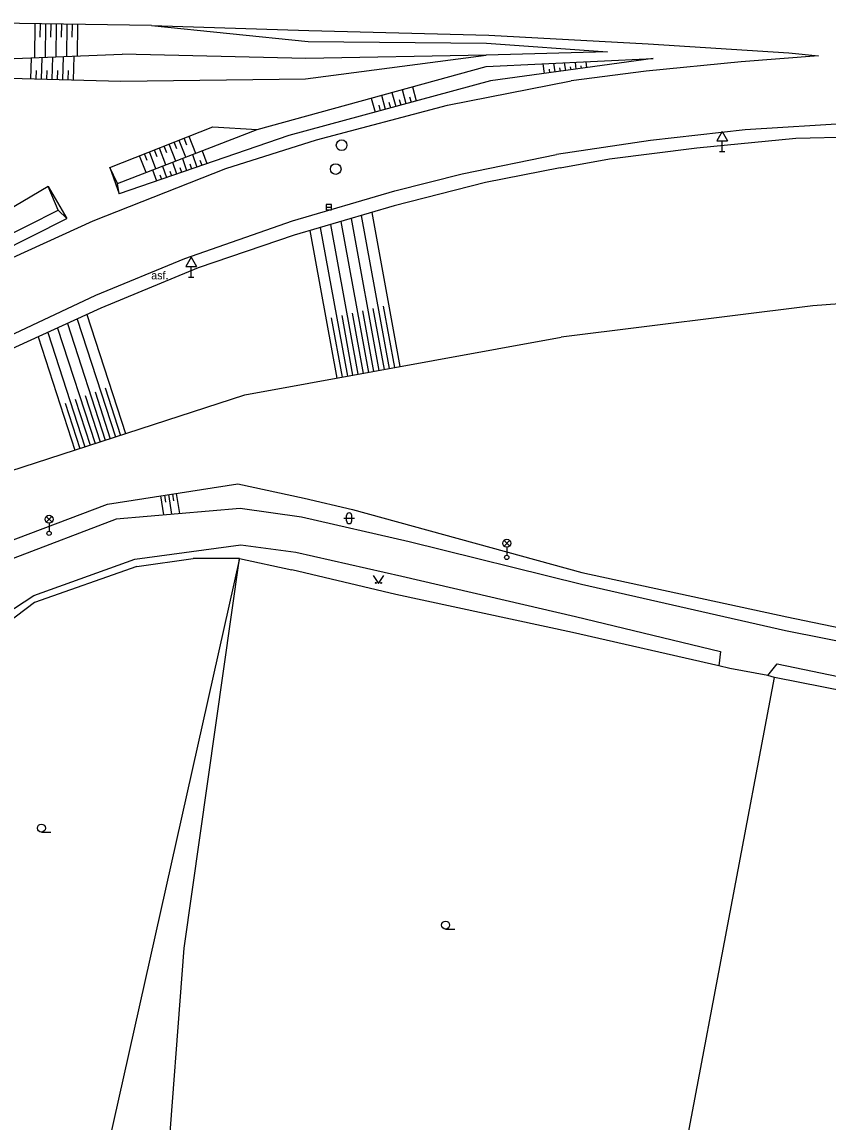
# Model space of a CAD drawing. Extents: x -737812 to -729375, y -1123000 to -1115500.
# Drawn here: x -735750.1 to -735674.5, y -1118213.3 to -1118110.2 of the extents above; entities that cross this region are included whole.
import ezdxf

# ---------------------------------------------------------------- set-up
doc = ezdxf.new("R2010")
doc.units = 0
for name, color, linetype in [('Doplněk polohopisu', 7, 'Continuous'), ('Doplňkové značky', 7, 'Continuous'), ('Hranice - ploty_ zdi', 7, 'Continuous'), ('Hranice parcel a úz_ celk', 7, 'Continuous'), ('Komunikace', 7, 'Continuous'), ('Pomocné popisy', 7, 'Continuous'), ('Povr_ zn_ inž_ sítí - el_', 7, 'Continuous'), ('Povr_ zn_ inž_ sítí - kan_', 7, 'Continuous'), ('Výškopis', 7, 'Continuous'), ('Značky druhů pozemků', 7, 'Continuous')]:
    doc.layers.add(name, color=color, linetype=linetype)

msp = doc.modelspace()

# ---------------------------------------------------------------- linework, layer by layer
at = {"layer": 'Doplněk polohopisu'}
for p, q in [((-735686.8, -1118121.95), (-735677.51, -1118121.07)), ((-735677.51, -1118121.07), (-735666.61, -1118120.76)), ((-735694.99, -1118123), (-735686.8, -1118121.95)), ((-735699.61, -1118123.85), (-735694.99, -1118123)), ((-735699.61, -1118123.85), (-735706.62, -1118125.2)), ((-735706.62, -1118125.2), (-735715.17, -1118127.39)), ((-735715.17, -1118127.39), (-735724.55, -1118130.14)), ((-735724.55, -1118130.14), (-735733.55, -1118133.21)), ((-735733.55, -1118133.21), (-735742.7, -1118137)), ((-735742.7, -1118137), (-735751.77, -1118141.15))]:
    msp.add_line(p, q, dxfattribs=at)
at = {"layer": 'Doplňkové značky'}
for p, q in [((-735684.41, -1118120.44), (-735684.91, -1118121.31)), ((-735684.91, -1118121.31), (-735683.91, -1118121.31)), ((-735684.41, -1118120.44), (-735683.91, -1118121.31)), ((-735684.41, -1118122.31), (-735684.41, -1118121.31)), ((-735684.66, -1118122.31), (-735684.16, -1118122.31)), ((-735734.23, -1118132.22), (-735734.73, -1118133.09)), ((-735734.23, -1118132.22), (-735733.73, -1118133.09)), ((-735734.73, -1118133.09), (-735733.73, -1118133.09)), ((-735734.23, -1118134.09), (-735734.23, -1118133.09)), ((-735734.48, -1118134.09), (-735733.98, -1118134.09))]:
    msp.add_line(p, q, dxfattribs=at)
at = {"layer": 'Hranice - ploty_ zdi'}
for p, q in [((-735737.93, -1118110.51), (-735723.24, -1118112)), ((-735723.24, -1118112), (-735706.52, -1118112.16)), ((-735695.19, -1118112.96), (-735706.55, -1118113.27)), ((-735706.52, -1118112.16), (-735695.19, -1118112.96)), ((-735757.81, -1118113.86), (-735740.69, -1118113.19)), ((-735723.45, -1118113.58), (-735740.69, -1118113.19)), ((-735723.51, -1118115.5), (-735706.55, -1118113.27)), ((-735706.55, -1118113.27), (-735723.45, -1118113.58)), ((-735706.54, -1118114.34), (-735690.9, -1118113.6)), ((-735690.9, -1118113.6), (-735706.15, -1118115.67)), ((-735728.04, -1118120.25), (-735706.54, -1118114.34)), ((-735753.21, -1118115.39), (-735740.82, -1118115.73)), ((-735740.82, -1118115.73), (-735723.51, -1118115.5)), ((-735706.15, -1118115.67), (-735725.06, -1118120.8)), ((-735741.85, -1118123.81), (-735732.17, -1118120.01)), ((-735741.11, -1118125.31), (-735728.04, -1118120.25)), ((-735732.17, -1118120.01), (-735728.04, -1118120.25)), ((-735725.06, -1118120.8), (-735740.97, -1118126.26)), ((-735741.85, -1118123.81), (-735740.97, -1118126.26)), ((-735741.11, -1118125.31), (-735741.85, -1118123.81)), ((-735740.97, -1118126.26), (-735741.11, -1118125.31)), ((-735747.61, -1118125.6), (-735761.84, -1118133.97)), ((-735747.61, -1118125.6), (-735745.88, -1118128.59)), ((-735746.68, -1118127.8), (-735747.61, -1118125.6)), ((-735761.25, -1118135.16), (-735746.68, -1118127.8)), ((-735745.88, -1118128.59), (-735746.68, -1118127.8)), ((-735760.69, -1118136.05), (-735745.88, -1118128.59))]:
    msp.add_line(p, q, dxfattribs=at)
for points in [[(-735739.32, -1118161.19), (-735734.02, -1118160.46)], [(-735729.69, -1118160.44), (-735734.02, -1118160.46)], [(-735729.69, -1118160.44), (-735724.77, -1118161.51)], [(-735739.32, -1118161.19), (-735748.92, -1118164.58), (-735755.81, -1118169.79), (-735757.77, -1118179.44), (-735765.21, -1118189.71)], [(-735684.74, -1118170.52), (-735698.47, -1118167.39), (-735715.01, -1118163.81), (-735724.77, -1118161.51)], [(-735680.15, -1118171.4), (-735683.71, -1118170.75), (-735684.74, -1118170.52)], [(-735679.51, -1118171.6), (-735680.15, -1118171.4)], [(-735650.35, -1118177.15), (-735663.82, -1118174.7), (-735679.51, -1118171.6)]]:
    msp.add_lwpolyline(points, dxfattribs=at)
at = {"layer": 'Hranice parcel a úz_ celk'}
for p, q in [((-735729.69, -1118160.44), (-735747.04, -1118237.9)), ((-735695.81, -1118257.7), (-735679.51, -1118171.6))]:
    msp.add_line(p, q, dxfattribs=at)
msp.add_lwpolyline([(-735695.81, -1118257.7), (-735738.18, -1118240.59), (-735734.88, -1118196.97), (-735729.69, -1118160.44)], dxfattribs=at)
at = {"layer": 'Komunikace'}
for p, q in [((-735737.93, -1118110.51), (-735759.37, -1118110.17)), ((-735737.93, -1118110.51), (-735723.17, -1118110.96)), ((-735723.17, -1118110.96), (-735706.29, -1118111.41)), ((-735706.29, -1118111.41), (-735691.37, -1118112.22)), ((-735691.37, -1118112.22), (-735678.18, -1118113.06)), ((-735678.18, -1118113.06), (-735675.39, -1118113.34)), ((-735682.63, -1118113.91), (-735691.56, -1118114.77)), ((-735675.39, -1118113.34), (-735682.63, -1118113.91)), ((-735691.56, -1118114.77), (-735698.59, -1118115.69)), ((-735710.18, -1118117.97), (-735698.59, -1118115.69)), ((-735722.47, -1118121.22), (-735710.18, -1118117.97)), ((-735682.26, -1118120.29), (-735691.15, -1118121.27)), ((-735670.98, -1118119.59), (-735682.26, -1118120.29)), ((-735730.98, -1118123.91), (-735722.47, -1118121.22)), ((-735691.15, -1118121.27), (-735699.95, -1118122.58)), ((-735708.8, -1118124.41), (-735699.95, -1118122.58)), ((-735743.41, -1118128.81), (-735730.98, -1118123.91)), ((-735715.12, -1118125.98), (-735708.8, -1118124.41)), ((-735724.71, -1118128.81), (-735715.12, -1118125.98)), ((-735753.75, -1118133.5), (-735743.41, -1118128.81)), ((-735734.82, -1118132.33), (-735724.71, -1118128.81)), ((-735743.16, -1118135.76), (-735734.82, -1118132.33)), ((-735754.06, -1118140.9), (-735743.16, -1118135.76))]:
    msp.add_line(p, q, dxfattribs=at)
for points in [[(-735664.15, -1118170.06), (-735678.49, -1118167.23), (-735697.6, -1118162.89), (-735713.77, -1118158.89), (-735723.87, -1118156.57), (-735729.61, -1118155.76), (-735741.26, -1118156.75), (-735750.9, -1118160.44), (-735759.11, -1118165.89), (-735764.65, -1118170.02), (-735772.26, -1118175.73), (-735779.22, -1118178.06), (-735785.47, -1118177.58)], [(-735799.92, -1118190.08), (-735794.33, -1118192.17), (-735792.48, -1118182.66), (-735786.09, -1118182.58), (-735779.32, -1118182.56), (-735770.33, -1118179.36), (-735761.91, -1118172.69), (-735756.45, -1118168.8), (-735748.96, -1118163.93), (-735739.49, -1118160.5), (-735729.55, -1118159.17), (-735724.39, -1118159.85), (-735714.47, -1118162.09), (-735698.18, -1118165.89), (-735684.58, -1118169.17), (-735684.74, -1118170.52)], [(-735680.15, -1118171.4), (-735679.27, -1118170.33), (-735664.53, -1118173.38), (-735651.09, -1118175.21), (-735650.25, -1118175.91), (-735649.98, -1118177.11)]]:
    msp.add_lwpolyline(points, dxfattribs=at)
at = {"layer": 'Povr_ zn_ inž_ sítí - el_'}
for p, q in [((-735747.8, -1118157.03), (-735747.28, -1118156.5)), ((-735747.27, -1118157.02), (-735747.8, -1118156.5)), ((-735747.54, -1118157.14), (-735747.54, -1118157.89)), ((-735704.88, -1118159.29), (-735704.36, -1118158.76)), ((-735704.35, -1118159.28), (-735704.88, -1118158.76)), ((-735704.62, -1118159.4), (-735704.62, -1118160.15))]:
    msp.add_line(p, q, dxfattribs=at)
for centre, radius in [((-735747.54, -1118156.77), 0.375), ((-735747.54, -1118158.09), 0.2), ((-735704.62, -1118159.02), 0.375), ((-735704.62, -1118160.35), 0.2)]:
    msp.add_circle(centre, radius, dxfattribs=at)
at = {"layer": 'Povr_ zn_ inž_ sítí - kan_'}
msp.add_line((-735721.55, -1118127.51), (-735721.05, -1118127.51), dxfattribs=at)
msp.add_lwpolyline([(-735721.55, -1118127.76), (-735721.05, -1118127.76), (-735721.05, -1118127.26), (-735721.55, -1118127.26)], close=True, dxfattribs=at)
for centre in [(-735720.11, -1118121.72), (-735720.66, -1118123.95)]:
    msp.add_circle(centre, 0.5, dxfattribs=at)
at = {"layer": 'Výškopis'}
for p, q in [((-735748.89, -1118113.51), (-735748.84, -1118110.34)), ((-735748.36, -1118111.6), (-735748.34, -1118110.35)), ((-735747.89, -1118113.47), (-735747.84, -1118110.35)), ((-735747.36, -1118111.6), (-735747.34, -1118110.36)), ((-735746.89, -1118113.43), (-735746.84, -1118110.37)), ((-735746.36, -1118111.59), (-735746.34, -1118110.38)), ((-735745.89, -1118113.39), (-735745.84, -1118110.39)), ((-735745.36, -1118111.59), (-735745.34, -1118110.39)), ((-735744.89, -1118113.35), (-735744.84, -1118110.4)), ((-735749.23, -1118113.52), (-735749.28, -1118115.5)), ((-735748.23, -1118113.49), (-735748.28, -1118115.53)), ((-735747.23, -1118113.45), (-735747.28, -1118115.55)), ((-735746.23, -1118113.41), (-735746.29, -1118115.58)), ((-735745.22, -1118113.37), (-735745.29, -1118115.61)), ((-735701.23, -1118114.09), (-735701.11, -1118114.99)), ((-735700.23, -1118114.04), (-735700.12, -1118114.85)), ((-735699.23, -1118113.99), (-735699.13, -1118114.72)), ((-735698.22, -1118113.95), (-735698.14, -1118114.58)), ((-735697.22, -1118113.9), (-735697.15, -1118114.45)), ((-735748.76, -1118114.71), (-735748.78, -1118115.51)), ((-735747.76, -1118114.71), (-735747.78, -1118115.54)), ((-735746.76, -1118114.71), (-735746.79, -1118115.57)), ((-735745.76, -1118114.71), (-735745.79, -1118115.59)), ((-735700.66, -1118114.58), (-735700.62, -1118114.92)), ((-735699.67, -1118114.48), (-735699.62, -1118114.78)), ((-735698.67, -1118114.38), (-735698.63, -1118114.65)), ((-735697.67, -1118114.28), (-735697.64, -1118114.52)), ((-735716.36, -1118117.04), (-735716.01, -1118118.35)), ((-735715.4, -1118116.78), (-735715.04, -1118118.08)), ((-735714.43, -1118116.51), (-735714.08, -1118117.82)), ((-735713.74, -1118117.17), (-735713.6, -1118117.69)), ((-735713.47, -1118116.25), (-735713.11, -1118117.56)), ((-735717.33, -1118117.31), (-735716.97, -1118118.61)), ((-735716.63, -1118117.95), (-735716.49, -1118118.48)), ((-735715.67, -1118117.69), (-735715.53, -1118118.21)), ((-735714.7, -1118117.43), (-735714.56, -1118117.95)), ((-735734.72, -1118122.84), (-735735.34, -1118121.26)), ((-735734.63, -1118121.71), (-735734.88, -1118121.07)), ((-735733.79, -1118122.48), (-735734.41, -1118120.89)), ((-735737.52, -1118123.92), (-735738.13, -1118122.35)), ((-735737.42, -1118122.8), (-735737.67, -1118122.17)), ((-735736.59, -1118123.56), (-735737.2, -1118121.99)), ((-735736.49, -1118122.43), (-735736.74, -1118121.8)), ((-735735.65, -1118123.2), (-735736.27, -1118121.62)), ((-735735.56, -1118122.07), (-735735.81, -1118121.44)), ((-735733.17, -1118122.23), (-735732.75, -1118123.44)), ((-735738.45, -1118124.28), (-735739.07, -1118122.72)), ((-735738.35, -1118123.16), (-735738.6, -1118122.53)), ((-735735.97, -1118123.32), (-735735.59, -1118124.41)), ((-735735.03, -1118122.96), (-735734.64, -1118124.09)), ((-735734.1, -1118122.6), (-735733.7, -1118123.76)), ((-735733.39, -1118123.13), (-735733.23, -1118123.6)), ((-735737.83, -1118124.04), (-735737.48, -1118125.06)), ((-735736.9, -1118123.68), (-735736.54, -1118124.74)), ((-735736.21, -1118124.15), (-735736.06, -1118124.58)), ((-735735.27, -1118123.81), (-735735.12, -1118124.25)), ((-735734.33, -1118123.47), (-735734.17, -1118123.93)), ((-735737.15, -1118124.48), (-735737.01, -1118124.9)), ((-735718.26, -1118128.3), (-735715.64, -1118142.65)), ((-735717.29, -1118128.01), (-735714.65, -1118142.47)), ((-735722.12, -1118129.43), (-735719.57, -1118143.37)), ((-735721.15, -1118129.14), (-735718.59, -1118143.19)), ((-735720.19, -1118128.86), (-735717.6, -1118143.01)), ((-735719.22, -1118128.58), (-735716.62, -1118142.83)), ((-735723.08, -1118129.71), (-735720.56, -1118143.55)), ((-735652.68, -1118135.01), (-735675.92, -1118136.78)), ((-735716.2, -1118136.8), (-735715.15, -1118142.56)), ((-735675.92, -1118136.78), (-735699.52, -1118139.71)), ((-735743.99, -1118137.59), (-735740.37, -1118148.75)), ((-735720.1, -1118137.68), (-735719.08, -1118143.28)), ((-735719.13, -1118137.46), (-735718.1, -1118143.1)), ((-735718.15, -1118137.24), (-735717.11, -1118142.92)), ((-735717.17, -1118137.02), (-735716.13, -1118142.74)), ((-735746.74, -1118138.85), (-735743.23, -1118149.68)), ((-735745.82, -1118138.43), (-735742.27, -1118149.37)), ((-735744.91, -1118138.01), (-735741.32, -1118149.06)), ((-735721.08, -1118137.9), (-735720.06, -1118143.46)), ((-735748.57, -1118139.69), (-735745.13, -1118150.3)), ((-735747.66, -1118139.27), (-735744.18, -1118149.99)), ((-735729.17, -1118145.12), (-735699.52, -1118139.71)), ((-735743.23, -1118144.82), (-735741.8, -1118149.22)), ((-735742.29, -1118144.47), (-735740.85, -1118148.91)), ((-735751.21, -1118152.27), (-735729.17, -1118145.12)), ((-735746.04, -1118145.88), (-735744.65, -1118150.14)), ((-735745.1, -1118145.52), (-735743.7, -1118149.83)), ((-735744.16, -1118145.17), (-735742.75, -1118149.53)), ((-735736.78, -1118156.37), (-735737.06, -1118154.58)), ((-735736.59, -1118155.17), (-735736.69, -1118154.52)), ((-735736.04, -1118156.31), (-735736.32, -1118154.46)), ((-735735.85, -1118155.06), (-735735.95, -1118154.41)), ((-735735.29, -1118156.24), (-735735.58, -1118154.35))]:
    msp.add_line(p, q, dxfattribs=at)
msp.add_lwpolyline([(-735785.65, -1118174.69), (-735775.02, -1118173.18), (-735766.17, -1118168.75), (-735760.59, -1118164.67), (-735751.8, -1118159.05), (-735742.06, -1118155.36), (-735729.83, -1118153.45), (-735723.63, -1118154.78), (-735719.08, -1118155.87), (-735697.58, -1118161.77), (-735678.37, -1118165.92), (-735664.06, -1118168.87), (-735645.7, -1118171.29)], dxfattribs=at)
at = {"layer": 'Značky druhů pozemků'}
for p, q in [((-735719.9, -1118156.68), (-735718.9, -1118156.68)), ((-735719.65, -1118156.93), (-735719.65, -1118156.43)), ((-735719.15, -1118156.93), (-735719.15, -1118156.43)), ((-735748.26, -1118186.09), (-735747.39, -1118186.09)), ((-735710.36, -1118195.18), (-735709.48, -1118195.18))]:
    msp.add_line(p, q, dxfattribs=at)
msp.add_lwpolyline([(-735717.16, -1118162.04), (-735716.66, -1118162.79), (-735716.16, -1118162.04)], dxfattribs=at)
for centre, radius in [((-735716.91, -1118162.74), 0.05), ((-735716.41, -1118162.74), 0.05), ((-735748.26, -1118185.72), 0.375), ((-735710.36, -1118194.8), 0.375)]:
    msp.add_circle(centre, radius, dxfattribs=at)
for centre, start, end in [((-735719.4, -1118156.43), 0, 180), ((-735719.4, -1118156.93), 180, 360)]:
    msp.add_arc(centre, 0.25, start, end, dxfattribs=at)

# ---------------------------------------------------------------- texts
at = {"layer": 'Pomocné popisy'}
msp.add_text('asf.', height=0.75, dxfattribs=at).set_placement((-735737.96, -1118134.29))

doc.saveas('drawing.dxf')
